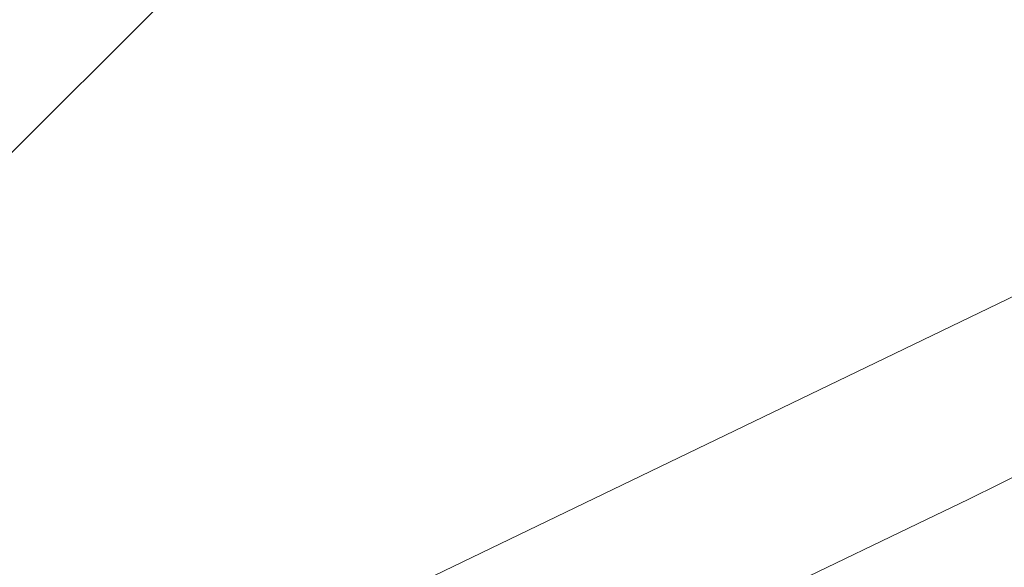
# Model space of a CAD drawing. Header units: metres. Extents: x 163628 to 167676, y 402708 to 405373.
# Tile 480 of 656: x 166390.279 to 166390.774, y 404377.338 to 404377.613. Entities that reach past the tile are written whole.
import ezdxf

# ---------------------------------------------------------------- set-up
doc = ezdxf.new("R2010")
doc.units = ezdxf.units.M
doc.linetypes.add('X-CA190022.004-UO-DWM_Snelfietsroute$0$VH-OPSLUITBAND_80X200', pattern=[14, 8, -2, 2, -2])
doc.layers.add('X-CA190022.004-UO-ARC_Arcering$0$N-WE-VH-VERHARDING_TEGEL-A-200 60MM TEGEL', color=252, linetype='Continuous', lineweight=18, transparency=0.5)
for name, color, linetype, lineweight in [('X-CA190022.004-UO-DWM_Snelfietsroute$0$N-WE-VH-KANTOPSLUITING_ACHTERKANTBAND-G', 7, 'Continuous', 18), ('X-CA190022.004-UO-DWM_Snelfietsroute$0$N-WE-VH-KANTOPSLUITING_OPSLUITBAND_80X200-G', 7, 'X-CA190022.004-UO-DWM_Snelfietsroute$0$VH-OPSLUITBAND_80X200', 18), ('X-CA190022.004-UO-KAD_Percelen$0$B-WE-KG-GRENS_PERCEEL-GV', 150, 'Continuous', 9)]:
    doc.layers.add(name, color=color, linetype=linetype, lineweight=lineweight)

msp = doc.modelspace()

# ---------------------------------------------------------------- hatches: boundary and pattern name
at = {"layer": 'X-CA190022.004-UO-ARC_Arcering$0$N-WE-VH-VERHARDING_TEGEL-A-200 60MM TEGEL', "ltscale": 0.5}
h = msp.add_hatch(color=256, dxfattribs=at)
h.dxf.hatch_style = 1
edge = h.paths.add_edge_path()
edge.add_line((166394.7566, 404382.89365), (166395.02221, 404383.03362))
edge.add_line((166395.02221, 404383.03362), (166394.77736, 404383.54366))
edge.add_line((166394.77736, 404383.54366), (166393.16, 404382.698))
edge.add_line((166393.16, 404382.698), (166392.2871, 404384.47662))
edge.add_line((166392.2871, 404384.47662), (166390.93477, 404383.88193))
edge.add_line((166390.93477, 404383.88193), (166392.17881, 404381.29769))
edge.add_arc((166389.47572, 404379.99643), 3, -64.34889, 25.70597, ccw=False)
edge.add_line((166390.77439, 404377.29209), (166386.86528, 404375.41488))
edge.add_line((166386.86528, 404375.41488), (166382.35805, 404373.25043))
edge.add_line((166382.35805, 404373.25043), (166378.86558, 404371.57328))
edge.add_line((166378.86558, 404371.57328), (166377.85082, 404371.08597))
edge.add_line((166377.85082, 404371.08597), (166373.34358, 404368.92152))
edge.add_line((166373.34358, 404368.92152), (166368.9529, 404366.81304))
edge.add_line((166368.9529, 404366.81304), (166369.59353, 404365.45669))
edge.add_line((166369.59353, 404365.45669), (166373.78513, 404367.46957))
edge.add_line((166373.78513, 404367.46957), (166378.29236, 404369.63402))
edge.add_line((166378.29236, 404369.63402), (166382.79959, 404371.79847))
edge.add_line((166382.79959, 404371.79847), (166387.30683, 404373.96292))
edge.add_line((166387.30683, 404373.96292), (166391.81406, 404376.12737))
edge.add_line((166391.81406, 404376.12737), (166392.78907, 404376.59559))
edge.add_arc((166390.7112, 404380.92253), 4.8, 295.65111, 368.80271)
edge.add_line((166395.45466, 404381.65709), (166395.15715, 404381.59566))
edge.add_arc((166390.3532, 404380.82401), 4.86553, 9.12531, 25.17395)

# ---------------------------------------------------------------- linework, layer by layer
at = {"layer": 'X-CA190022.004-UO-DWM_Snelfietsroute$0$N-WE-VH-KANTOPSLUITING_ACHTERKANTBAND-G', "ltscale": 0.2, "flags": 128}
msp.add_lwpolyline([(166368.91827, 404366.88516), (166390.73975, 404377.36421, 0.414494), (166392.10673, 404381.26299), (166390.86269, 404383.84723)], format="xyb", dxfattribs=at)
at = {"layer": 'X-CA190022.004-UO-DWM_Snelfietsroute$0$N-WE-VH-KANTOPSLUITING_OPSLUITBAND_80X200-G', "ltscale": 0.2, "flags": 128}
msp.add_lwpolyline([(166368.9529, 404366.81304), (166390.77439, 404377.29209, 0.414494), (166392.17881, 404381.29769), (166390.93477, 404383.88193)], format="xyb", dxfattribs=at)
at = {"layer": 'X-CA190022.004-UO-KAD_Percelen$0$B-WE-KG-GRENS_PERCEEL-GV', "flags": 128}
msp.add_lwpolyline([(166388.877, 404376.557), (166389.309, 404376.786), (166389.717, 404377.058), (166390.096, 404377.368), (166390.444, 404377.715), (166390.754, 404378.093), (166391.027, 404378.501), (166391.258, 404378.934), (166391.446, 404379.388), (166391.585, 404379.853), (166391.68, 404380.331), (166391.727, 404380.815), (166391.728, 404381.302), (166391.68, 404381.786), (166391.585, 404382.264), (166391.443, 404382.729), (166391.258, 404383.18), (166387.151, 404391.685), (166377.709, 404387.273), (166369.327, 404383.407), (166363.142, 404380.571), (166366.245, 404373.9), (166369.373, 404367.173)], close=True, dxfattribs=at)
for points in [[(166417.991, 404390.555), (166406.027, 404384.829), (166388.877, 404376.557), (166369.373, 404367.173), (166349.61, 404357.621)], [(166391.68, 404381.786), (166391.728, 404381.302), (166391.727, 404380.815), (166391.68, 404380.331), (166391.585, 404379.853), (166391.446, 404379.388), (166391.258, 404378.934), (166391.027, 404378.501), (166390.754, 404378.093), (166390.444, 404377.715), (166390.096, 404377.368), (166389.717, 404377.058), (166389.309, 404376.786), (166388.877, 404376.557), (166406.027, 404384.829)]]:
    msp.add_lwpolyline(points, dxfattribs=at)

doc.saveas('drawing.dxf')
